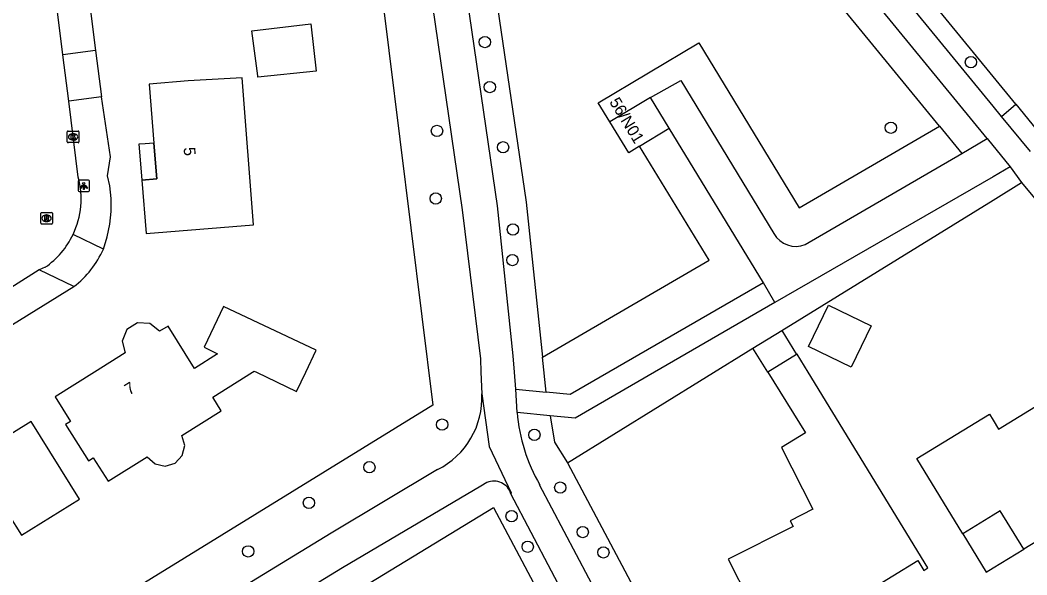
# Model space of a CAD drawing. Extents: x 157321 to 158827, y 386650 to 388532.
# Drawn here: x 157916.1 to 158002.9, y 387232.5 to 387280.4 of the extents above; entities that cross this region are included whole.
import ezdxf

# ---------------------------------------------------------------- set-up
doc = ezdxf.new("R2010")
doc.units = 0
for name, color, linetype in [('IMGEO_Boom', 7, 'Continuous'), ('IMGEO_Fietspad_gesloten', 7, 'Continuous'), ('IMGEO_Groenvoorziening', 7, 'Continuous'), ('IMGEO_Haag', 7, 'Continuous'), ('IMGEO_Kolk', 7, 'Continuous'), ('IMGEO_Lichtpunt', 7, 'Continuous'), ('IMGEO_Loofbos', 7, 'Continuous'), ('IMGEO_Pand', 7, 'Continuous'), ('IMGEO_Pand_nummerreeks', 7, 'Continuous'), ('IMGEO_Pand_overbouw', 7, 'Continuous'), ('IMGEO_Rijbaan_lokaal_gesloten', 7, 'Continuous'), ('IMGEO_Rioolput', 7, 'Continuous'), ('IMGEO_Voetpad_open', 7, 'Continuous')]:
    doc.layers.add(name, color=color, linetype=linetype)

msp = doc.modelspace()

# ---------------------------------------------------------------- linework, layer by layer
at = {"layer": 'IMGEO_Boom'}
for centre in [(157956.154, 387278.487), (157998.093, 387276.755), (157956.578, 387274.604), (157991.184, 387271.098), (157952.023, 387270.819), (157957.727, 387269.41), (157951.909, 387264.99), (157958.572, 387262.316), (157958.527, 387259.685), (157952.465, 387245.491), (157960.427, 387244.607), (157946.186, 387241.814), (157962.662, 387240.052), (157940.974, 387238.743), (157958.459, 387237.588), (157964.593, 387236.216), (157935.734, 387234.557), (157959.846, 387234.953), (157966.377, 387234.463)]:
    msp.add_circle(centre, 0.489, dxfattribs=at)
at = {"layer": 'IMGEO_Fietspad_gesloten'}
for points in [[(157958.825, 387248.538), (157958.71, 387250), (157958.598, 387251.434), (157957.242, 387264.362), (157951.641, 387302.843), (157947.638, 387329.502), (157946.913, 387334.332)], [(157944.636, 387326.919), (157948.59, 387302.603), (157954.197, 387264.013), (157955.766, 387251.171), (157955.818, 387250), (157955.899, 387248.147)], [(157955.899, 387248.147), (157956.511, 387243.601), (157958.41, 387239.596), (157958.407, 387239.53)], [(157958.937, 387246.533), (157958.825, 387248.538)], [(157952.065, 387241.607), (157942.893, 387236.111), (157886.408, 387201.658), (157880.821, 387198.207), (157878.807, 387196.963)], [(157956.336, 387240.493), (157955.812, 387240.184), (157943.866, 387233.145), (157888.239, 387199.184), (157882.791, 387195.829), (157880.477, 387194.404)], [(157976.05, 387211.578), (157974.701, 387214.132), (157960.881, 387240.298)], [(157972.436, 387212.847), (157958.407, 387239.53)]]:
    msp.add_lwpolyline(points, dxfattribs=at)
for centre, radius, start, end in [((157948.942, 387247.832), 6.965, 296.64617, 2.59288), ((157974.247, 387247.886), 15.369, 185.04964, 209.58409), ((157956.927, 387239.056), 1.554, 17.77291, 112.35092)]:
    msp.add_arc(centre, radius, start, end, dxfattribs=at)
at = {"layer": 'IMGEO_Groenvoorziening'}
for points in [[(157941.835, 387326.245), (157945.015, 387300.726), (157951.673, 387247.165), (157896.648, 387213.292)], [(157921.15, 387286.647), (157921.437, 387286.728), (157922.545, 387277.749)], [(157923.237, 387260.637), (157923.574, 387261.691), (157923.799, 387262.775), (157923.909, 387263.876), (157923.904, 387264.983), (157923.783, 387266.083), (157923.601, 387266.963), (157923.863, 387268.589), (157923.074, 387273.763)], [(157995.369, 387271.233), (157997.295, 387268.882)], [(157981.765, 387253.617), (158000, 387264.864), (158002.445, 387266.373)], [(157912.709, 387252.477), (157920.678, 387257.395)], [(157963.282, 387242.2), (157979.287, 387252.079)], [(157961.785, 387246.252), (157962.166, 387243.986), (157963.282, 387242.2)], [(157963.282, 387242.2), (157977.374, 387215.649)], [(157921.43, 387216.751), (157956.899, 387238.352), (157970.905, 387211.979)]]:
    msp.add_lwpolyline(points, dxfattribs=at)
at = {"layer": 'IMGEO_Haag'}
for points in [[(157961.125, 387251.309), (157975.494, 387259.669), (157969.503, 387269.497)], [(157961.443, 387248.282), (157961.125, 387251.309)]]:
    msp.add_lwpolyline(points, dxfattribs=at)
at = {"layer": 'IMGEO_Kolk'}
for p, q in [((157920.127, 387269.884), (157920.127, 387270.736)), ((157920.202, 387270.81), (157921.054, 387270.81)), ((157920.615, 387270.59), (157920.64, 387270.59)), ((157921.128, 387270.736), (157921.128, 387269.884)), ((157921.054, 387269.81), (157920.202, 387269.81)), ((157920.638, 387270.03), (157920.613, 387270.03))]:
    msp.add_line(p, q, dxfattribs=at)
for points in [[(157920.127, 387269.884), (157920.127, 387270.736)], [(157920.202, 387270.81), (157921.054, 387270.81)], [(157920.448, 387270.51), (157920.571, 387270.51), (157920.571, 387270.359), (157920.701, 387270.51), (157920.865, 387270.51), (157920.719, 387270.359), (157920.872, 387270.11), (157920.72, 387270.11), (157920.635, 387270.274), (157920.571, 387270.207), (157920.571, 387270.11), (157920.448, 387270.11), (157920.448, 387270.51)], [(157921.128, 387270.736), (157921.128, 387269.884)], [(157921.054, 387269.81), (157920.202, 387269.81)]]:
    msp.add_lwpolyline(points, dxfattribs=at)
for centre, start, end in [((157920.204, 387270.734), 91.55205, 178.44795), ((157920.204, 387270.734), 91.55205, 178.44795), ((157921.052, 387270.734), 1.55205, 88.44795), ((157921.052, 387270.734), 1.55205, 88.44795), ((157920.204, 387269.886), 181.55205, 268.44795), ((157920.204, 387269.886), 181.55205, 268.44795), ((157921.052, 387269.886), 271.55205, 358.44795), ((157921.052, 387269.886), 271.55205, 358.44795)]:
    msp.add_arc(centre, 0.0765, start, end, dxfattribs=at)
for centre, major_axis, ratio, start_param, end_param in [((157920.614, 387270.31), (-0.387, 0.002), 0.722429, 4.712389, 7.853982), ((157920.639, 387270.31), (-0.39, 0.002), 0.717154, 1.570796, 4.712389)]:
    msp.add_ellipse(centre, major_axis=major_axis, ratio=ratio, start_param=start_param, end_param=end_param, dxfattribs=at)
at = {"layer": 'IMGEO_Lichtpunt'}
for p, q in [((157921.05, 387266.488), (157921.05, 387265.681)), ((157921.05, 387266.488), (157921.05, 387265.681)), ((157921.952, 387266.583), (157921.144, 387266.583)), ((157921.952, 387266.583), (157921.144, 387266.583)), ((157922.046, 387265.681), (157922.046, 387266.488)), ((157922.046, 387265.681), (157922.046, 387266.488)), ((157921.144, 387265.587), (157921.952, 387265.587)), ((157921.144, 387265.587), (157921.952, 387265.587))]:
    msp.add_line(p, q, dxfattribs=at)
for points in [[(157921.424, 387266.152), (157921.463, 387266.124), (157921.275, 387265.862), (157921.237, 387265.889), (157921.424, 387266.152)], [(157921.636, 387266.124), (157921.674, 387266.151), (157921.861, 387265.889), (157921.822, 387265.861), (157921.636, 387266.124)], [(157921.526, 387266.104), (157921.573, 387266.104), (157921.573, 387265.782), (157921.526, 387265.782), (157921.526, 387266.104)]]:
    msp.add_lwpolyline(points, dxfattribs=at)
msp.add_circle((157921.549, 387266.286), 0.0994, dxfattribs=at)
for centre, start, end in [((157921.144, 387266.488), 90, 180), ((157921.144, 387266.488), 90, 180), ((157921.952, 387266.488), 0, 90), ((157921.952, 387266.488), 0, 90), ((157921.144, 387265.681), 180, 270), ((157921.144, 387265.681), 180, 270), ((157921.952, 387265.681), 270, 0), ((157921.952, 387265.681), 270, 360)]:
    msp.add_arc(centre, 0.0946, start, end, dxfattribs=at)
at = {"layer": 'IMGEO_Loofbos'}
for points in [[(157954.567, 387321.043), (157950.733, 387325.724), (157959.723, 387264.673), (157961.125, 387251.309)], [(157995.369, 387271.233), (157954.567, 387321.043)], [(157966.931, 387271.607), (157965.933, 387273.248), (157974.604, 387278.415), (157983.258, 387264.186), (157995.369, 387271.233)]]:
    msp.add_lwpolyline(points, dxfattribs=at)
at = {"layer": 'IMGEO_Pand'}
for points in [[(157941.131, 387280.061), (157941.593, 387275.979), (157936.573, 387275.468), (157936.56, 387275.568), (157936.054, 387279.455), (157941.131, 387280.061)], [(157930.541, 387275.132), (157927.181, 387274.865), (157927.597, 387269.78), (157927.85, 387266.688), (157926.55, 387266.583), (157926.92, 387261.977), (157936.194, 387262.734), (157935.207, 387275.402), (157930.541, 387275.132)], [(157970.437, 387273.719), (157966.931, 387271.607)], [(157972.058, 387271.069), (157970.437, 387273.719)], [(157969.503, 387269.497), (157968.565, 387268.92), (157966.931, 387271.607)], [(157969.503, 387269.497), (157972.058, 387271.069)], [(157984.076, 387252.223), (157985.809, 387255.791), (157989.486, 387254.005), (157987.753, 387250.437), (157984.076, 387252.223)], [(157923.64, 387240.599), (157927.028, 387242.706), (157927.695, 387242.104), (157928.572, 387241.898), (157929.445, 387242.174), (157930.037, 387242.822), (157930.261, 387243.681), (157930.012, 387244.555), (157933.404, 387246.686), (157932.67, 387247.86), (157936.097, 387250), (157936.243, 387250.091), (157936.435, 387250), (157939.911, 387248.35), (157940.695, 387250), (157941.597, 387251.897), (157933.613, 387255.681), (157931.932, 387252.164), (157933.095, 387251.606), (157931.105, 387250.316), (157928.839, 387253.973), (157928.093, 387253.537), (157927.251, 387254.211), (157926.172, 387254.275), (157925.264, 387253.705), (157924.873, 387252.697), (157925.12, 387251.671), (157922.46, 387250), (157919.073, 387247.872), (157920.395, 387245.766), (157919.972, 387245.501), (157921.943, 387242.363), (157922.366, 387242.629), (157923.64, 387240.599)], [(157979.287, 387252.079), (157981.765, 387253.617)], [(157981.765, 387253.617), (157983.035, 387251.532)], [(157980.561, 387250.026), (157983.812, 387244.787), (157981.75, 387243.508), (157984.461, 387238.183), (157982.503, 387237.186), (157982.751, 387236.695), (157977.156, 387233.869), (157982.567, 387223.182), (157988.436, 387226.169), (157987.692, 387227.619), (157988.912, 387228.355), (157989.156, 387228.502), (157990.376, 387229.238), (157989.74, 387230.264), (157989.206, 387231.125), (157993.496, 387233.759), (157994.017, 387232.917), (157994.365, 387233.133), (157984.044, 387250), (157983.087, 387251.564), (157983.035, 387251.532)], [(157980.561, 387250.026), (157979.287, 387252.079)], [(157983.035, 387251.532), (157980.561, 387250.026)], [(157993.419, 387242.559), (157999.689, 387246.391), (158000, 387245.882), (158000.476, 387245.103), (158008.489, 387250), (158008.7, 387250.129), (158008.779, 387250), (158011.111, 387246.203), (158011.384, 387246.371), (158012.116, 387245.178), (158011.843, 387245.01), (158013.935, 387241.6), (158009.103, 387238.662), (158008.74, 387239.261), (158006.646, 387237.988), (158007.009, 387237.389), (158002.664, 387234.747), (158000.614, 387238.055), (158000, 387237.679), (157997.381, 387236.076), (157993.419, 387242.559)], [(157907.18, 387243.16), (157906.54, 387244.179), (157901.795, 387241.249), (157907.095, 387232.757), (157915.052, 387237.738), (157916.172, 387235.949), (157921.173, 387239.053), (157917.002, 387245.745), (157913.93, 387243.858), (157912.359, 387246.406), (157908.458, 387243.966), (157908.777, 387243.458), (157907.497, 387242.655), (157907.18, 387243.16)]]:
    msp.add_lwpolyline(points, dxfattribs=at)
at = {"layer": 'IMGEO_Pand_overbouw'}
for points in [[(157927.597, 387269.78), (157926.83, 387269.717), (157926.301, 387269.674), (157926.327, 387269.357), (157926.55, 387266.583), (157927.85, 387266.688)], [(158002.664, 387234.747), (158000.614, 387238.055), (158000, 387237.679), (157997.381, 387236.076), (157999.404, 387232.765), (158000, 387233.127)]]:
    msp.add_lwpolyline(points, close=True, dxfattribs=at)
at = {"layer": 'IMGEO_Rijbaan_lokaal_gesloten'}
for points in [[(158001.953, 387273.145), (158000, 387275.528), (157949.905, 387336.66)], [(157919.741, 387277.391), (157918.632, 387286.438)], [(157920.25, 387273.392), (157919.741, 387277.391)], [(157921.073, 387266.831), (157920.25, 387273.392)], [(158001.953, 387273.145), (158004.474, 387270.061)], [(157917.695, 387258.845), (157911.291, 387254.786)], [(157918.213, 387259.062), (157917.695, 387258.845)]]:
    msp.add_lwpolyline(points, dxfattribs=at)
for centre, radius, start, end in [((157914.159, 387264.966), 7.161, 334.58421, 15.09389), ((157914.157, 387264.965), 7.163, 304.49255, 334.59885)]:
    msp.add_arc(centre, radius, start, end, dxfattribs=at)
at = {"layer": 'IMGEO_Rioolput'}
for p, q in [((157917.833, 387262.866), (157917.833, 387263.718)), ((157917.908, 387263.792), (157918.76, 387263.792)), ((157918.321, 387263.572), (157918.346, 387263.572)), ((157918.834, 387263.718), (157918.834, 387262.866)), ((157918.76, 387262.792), (157917.908, 387262.792)), ((157918.344, 387263.012), (157918.319, 387263.012))]:
    msp.add_line(p, q, dxfattribs=at)
for points in [[(157917.833, 387262.866), (157917.833, 387263.718)], [(157917.908, 387263.792), (157918.76, 387263.792)], [(157918.834, 387263.718), (157918.834, 387262.866)], [(157918.76, 387262.792), (157917.908, 387262.792)], [(157918.422, 387263.49), (157918.17, 387263.492), (157918.17, 387263.092)], [(157918.17, 387263.092), (157918.294, 387263.092), (157918.294, 387263.254), (157918.305, 387263.254)], [(157918.348, 387263.411), (157918.294, 387263.411), (157918.294, 387263.33)], [(157918.294, 387263.33), (157918.346, 387263.33)], [(157918.352, 387263.225), (157918.423, 387263.092), (157918.563, 387263.092), (157918.498, 387263.218)]]:
    msp.add_lwpolyline(points, dxfattribs=at)
for centre, radius, start, end in [((157917.91, 387263.716), 0.0765, 91.55205, 178.44795), ((157917.91, 387263.716), 0.0765, 91.55205, 178.44795), ((157918.758, 387263.716), 0.0765, 1.55205, 88.44795), ((157918.758, 387263.716), 0.0765, 1.55205, 88.44795), ((157917.91, 387262.868), 0.0765, 181.55205, 268.44795), ((157917.91, 387262.868), 0.0765, 181.55205, 268.44795), ((157918.304, 387263.201), 0.0533, 26.02933, 88.69889), ((157918.33, 387263.519), 0.19, 274.7715, 282.96867), ((157918.354, 387263.315), 0.0964, 77.00612, 93.18647), ((157918.368, 387263.372), 0.0378, 276.66336, 79.67722), ((157918.421, 387263.38), 0.109, 350.36119, 89.41601), ((157918.419, 387263.38), 0.112, 277.58423, 350.98172), ((157918.403, 387263.165), 0.108, 29.51342, 73.79051), ((157918.758, 387262.868), 0.0765, 271.55205, 358.44795), ((157918.758, 387262.868), 0.0765, 271.55205, 358.44795)]:
    msp.add_arc(centre, radius, start, end, dxfattribs=at)
for centre, major_axis, ratio, start_param, end_param in [((157918.32, 387263.292), (-0.387, 0.002), 0.722429, 4.712389, 7.853982), ((157918.345, 387263.292), (-0.39, 0.002), 0.717154, 1.570796, 4.712389)]:
    msp.add_ellipse(centre, major_axis=major_axis, ratio=ratio, start_param=start_param, end_param=end_param, dxfattribs=at)
at = {"layer": 'IMGEO_Voetpad_open'}
for points in [[(158000.735, 387272.069), (158000, 387272.965), (157946.102, 387338.65)], [(157999.484, 387270.155), (157956.447, 387322.693)], [(157922.545, 387277.749), (157919.741, 387277.391)], [(157922.545, 387277.749), (157923.074, 387273.763)], [(157970.437, 387273.719), (157973.066, 387275.17), (157981.093, 387261.971)], [(157923.074, 387273.763), (157920.25, 387273.392)], [(158000.735, 387272.069), (158001.953, 387273.145)], [(158003.224, 387269.036), (158000.735, 387272.069)], [(157980.188, 387257.732), (157972.058, 387271.069)], [(157997.295, 387268.882), (157999.484, 387270.155)], [(157999.484, 387270.155), (158001.465, 387267.718)], [(157983.793, 387261.027), (157997.295, 387268.882)], [(158001.465, 387267.718), (158000, 387266.873), (157981.182, 387256.016)], [(158001.465, 387267.718), (158002.445, 387266.373)], [(158002.445, 387266.373), (158009.6, 387257.817), (158013.703, 387252.963), (158016.061, 387250.304), (158016.341, 387250), (158020.077, 387245.943)], [(157923.237, 387260.637), (157920.627, 387261.893)], [(157920.678, 387257.395), (157917.695, 387258.845)], [(157980.188, 387257.732), (157966.84, 387250), (157963.522, 387248.078), (157961.443, 387248.282)], [(157981.182, 387256.016), (157980.188, 387257.732)], [(157981.182, 387256.016), (157970.793, 387250), (157963.952, 387246.039), (157961.785, 387246.252)], [(157958.825, 387248.538), (157961.443, 387248.282)], [(157961.785, 387246.252), (157958.937, 387246.533)]]:
    msp.add_lwpolyline(points, dxfattribs=at)
for centre, radius, start, end in [((157982.973, 387263.015), 2.15, 209.03442, 292.4233), ((157915.752, 387263.914), 8.171, 307.07566, 336.35433)]:
    msp.add_arc(centre, radius, start, end, dxfattribs=at)

# ---------------------------------------------------------------- texts
at = {"layer": 'IMGEO_Pand_nummerreeks'}
for s, rotation, p in [('56/N01', 301.28265, (157966.862, 387273.324)), ('5', 274.67723, (157930.158, 387269.379)), ('7', 31.99378, (157925.46, 387247.995))]:
    msp.add_text(s, height=1, rotation=rotation, dxfattribs=at).set_placement(p)

doc.saveas('drawing.dxf')
